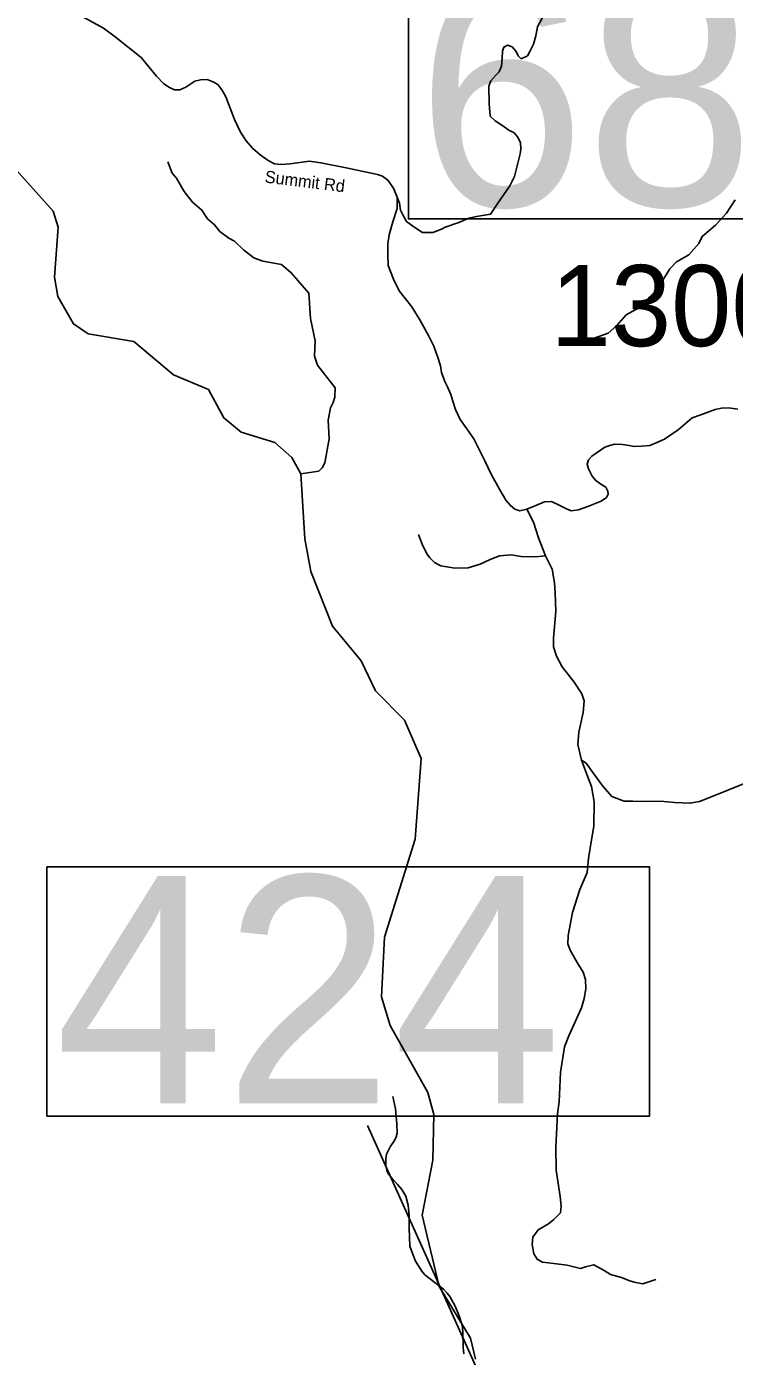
# Model space of a CAD drawing. Extents: x 1248224 to 1454986, y 825081 to 985870.
# Drawn here: x 1291790 to 1296155, y 906173 to 914371 of the extents above; entities that cross this region are included whole.
import ezdxf

# ---------------------------------------------------------------- set-up
doc = ezdxf.new("R2010")
doc.units = 0
for name, color, linetype in [('Exist Hydrographic Misc Water Feature', 7, 'Continuous'), ('Exist Road Non-System Type 51', 7, 'Continuous'), ('Exist Road Secondary Structure Standard Bridge Number Label', 7, 'Continuous'), ('Exist Road Secondary Type 51 Attributed', 7, 'Continuous'), ('Exist Road Secondary Type 51 Label', 7, 'Continuous'), ('Exist Road Secondary Type 51 Number Label', 7, 'Continuous')]:
    doc.layers.add(name, color=color, linetype=linetype)

msp = doc.modelspace()

# ---------------------------------------------------------------- linework, layer by layer
at = {"layer": 'Exist Hydrographic Misc Water Feature'}
for points in [[(1294557.4, 906156.3), (1294527.3, 906285), (1294335.3, 906604), (1294229.3, 907042.8), (1294295.3, 907382.8), (1294302.3, 907665), (1294264.2, 907800.3), (1294032.2, 908212.1), (1293978.3, 908390.5), (1293996.2, 908757.7), (1294186.2, 909361.3), (1294223.2, 909859.6), (1294120.2, 910094.8), (1293941.2, 910275.5), (1293854.2, 910461.2), (1293676.2, 910674.9), (1293542.2, 911012.4), (1293505.1, 911213.3), (1293482.2, 911614.3), (1293426.2, 911714), (1293320.2, 911808), (1293113.2, 911871.2), (1293007.2, 911958.7), (1292911.1, 912134.6), (1292696.1, 912224.3), (1292451.2, 912429.5), (1292169.1, 912477.8), (1292079.1, 912538.7), (1291983.1, 912708), (1291961.1, 912826.7), (1291985.1, 913134.8), (1291954.1, 913233.9), (1291654.1, 913568.2)], [(1292660.7, 913537.3), (1292687.1, 913468.7), (1292714.3, 913436.1), (1292762.3, 913354.7), (1292812.8, 913289.7), (1292871.5, 913240.1), (1292906.3, 913186.8), (1292949.3, 913149.9), (1292982.4, 913109), (1293037.3, 913066.1), (1293073, 913048.9), (1293127.7, 912995.3), (1293190.6, 912946.4), (1293246.1, 912924.8), (1293361.7, 912903.7), (1293422.5, 912853.9), (1293531.4, 912727.8), (1293541.6, 912570.9), (1293570.2, 912434.1), (1293566, 912340.6), (1293584.7, 912283.6), (1293693.3, 912143.5), (1293691.8, 912086.9), (1293681.1, 912053.5), (1293664.3, 912021.8), (1293650.3, 911945.8), (1293655.5, 911830), (1293629.9, 911682.8), (1293613.2, 911651.1), (1293592.6, 911631), (1293482.2, 911614.3)], [(1295163.5, 912433.4), (1295255.6, 912437.3), (1295376.9, 912482.4), (1295430, 912528.9), (1295487.6, 912593.4), (1295585, 912647.4), (1295632.5, 912706.3), (1295681.8, 912754.5), (1295756.7, 912877), (1295797.8, 912920.5), (1295873, 912964.1), (1295934.7, 913035.1), (1295955.9, 913078.2), (1296037.5, 913146.2), (1296105.4, 913220.5), (1296159.5, 913303.8)]]:
    msp.add_lwpolyline(points, dxfattribs=at)
at = {"layer": 'Exist Road Non-System Type 51'}
for points in [[(1294074.7, 913320.1), (1294089.2, 913283.2), (1294096, 913240.4), (1294111.8, 913206.5), (1294132.1, 913170.5), (1294163.6, 913147.9), (1294197.4, 913125.3), (1294231.2, 913102.8), (1294294.4, 913102.8), (1294348.4, 913123.1), (1294371, 913134.4), (1294456.6, 913163.7), (1294517.5, 913190.8), (1294564.8, 913199.8), (1294650.5, 913215.6), (1294695.6, 913283.2), (1294769.9, 913389.2), (1294799.2, 913447.9), (1294833.1, 913587.7), (1294837.6, 913614.8), (1294835.3, 913657.7), (1294817.3, 913691.5), (1294797, 913716.3), (1294763.2, 913732.1), (1294720.4, 913763.7), (1294679.8, 913790.7), (1294648.2, 913820.1), (1294643.7, 913894.5), (1294641.6, 914003.9), (1294652.9, 914037.7), (1294686.7, 914073.8), (1294704.7, 914091.9), (1294718.2, 914127.9), (1294722.7, 914175.3), (1294725, 914220.4), (1294734, 914245.2), (1294756.6, 914256.5), (1294783.6, 914247.5), (1294808.4, 914218.2), (1294821.9, 914191.1), (1294840, 914173.1), (1294878.3, 914191.1), (1294891.8, 914213.7), (1294916.6, 914263.3), (1294930.1, 914315.2), (1294941.4, 914369.3), (1295002.2, 914484.3)], [(1294990.6, 911107.7), (1294947.8, 911220.5), (1294916.2, 911315.2), (1294875, 911395.8)], [(1294206.2, 911240.8), (1294231, 911175.4), (1294260.3, 911119), (1294276.1, 911096.4), (1294305.4, 911067.1), (1294343.7, 911046.8), (1294431.6, 911033.3), (1294512.7, 911035.5), (1294587.1, 911058.1), (1294648, 911085.1), (1294706.6, 911107.7), (1294778.7, 911114.5), (1294839.6, 911105.4), (1294927.5, 911103.2), (1294990.6, 911107.7)], [(1294990.6, 911107.7), (1295031.2, 911026.5), (1295044.7, 910943), (1295049.2, 910879.9), (1295053.7, 910764.8), (1295040.2, 910600.2), (1295040.2, 910548.3), (1295058.2, 910489.7), (1295092, 910424.2), (1295166.1, 910330.6), (1295213.5, 910258.4), (1295229.2, 910215.6), (1295222.5, 910143.4), (1295195.4, 910021.6), (1295188.7, 909944.9), (1295211.1, 909849.2)], [(1295211.1, 909849.2), (1295249.4, 909750), (1295274.2, 909686.8), (1295290, 909592.1), (1295287.7, 909441), (1295274.2, 909357.5), (1295256.2, 909242.5), (1295247.1, 909156.7), (1295202.1, 909050.7), (1295157.1, 908910), (1295130.1, 908767.9), (1295127.8, 908716), (1295141.3, 908677.7), (1295186.4, 908601), (1295222.5, 908542.4), (1295236, 908497.3), (1295238.2, 908438.6), (1295229.2, 908380), (1295211.2, 908321.3), (1295134.6, 908149.9), (1295107.6, 908081.6), (1295082.8, 907923.7), (1295073.8, 907743.3), (1295064.8, 907668.9), (1295053.5, 907463.6), (1295055.8, 907321.5), (1295080.6, 907159.1), (1295087.4, 907099.3), (1295082.9, 907058.7), (1295042.3, 907018.1), (1295008.5, 906991), (1294945.4, 906952.7), (1294911.6, 906907.6), (1294907.1, 906862.5), (1294918.3, 906806.1), (1294938.6, 906772.2), (1294972.4, 906754.2), (1295042.3, 906745.2), (1295123.4, 906736.1), (1295206.8, 906715.8), (1295236.1, 906724.9), (1295288, 906738.4), (1295351.1, 906702.3), (1295391.7, 906677.5), (1295459.3, 906659.4), (1295504.4, 906641.4), (1295535.9, 906630.1), (1295590, 906621.1), (1295671.2, 906648.2)], [(1296222, 909706.5), (1296007.9, 909620.8), (1295938.8, 909594.3), (1295880.2, 909583), (1295785.6, 909587.6), (1295699.9, 909596.6), (1295600.8, 909594.3), (1295528.6, 909596.6), (1295474.5, 909596.6), (1295400.1, 909625.9), (1295343.8, 909689.1), (1295282.9, 909772.5), (1295240.1, 909831.2), (1295211.1, 909849.2)], [(1294048.7, 907776), (1294065.1, 907699.7), (1294073.3, 907607.4), (1294076.1, 907549.3), (1294069.7, 907527.5), (1294059.2, 907503.7), (1294032.4, 907464.2), (1294009.5, 907420.6), (1294004.9, 907390.7), (1294006.1, 907350.6), (1294013.4, 907312.5), (1294023, 907294.3), (1294044.5, 907269.8), (1294077.8, 907233.1), (1294103.2, 907202.6), (1294128.4, 907160.1), (1294143.3, 907105.7), (1294150, 907041.6), (1294148.5, 906963.5), (1294154.3, 906853.4), (1294173.1, 906796.9), (1294188.4, 906760.6), (1294227.2, 906697.8), (1294246.7, 906675.4), (1294307.8, 906628.1), (1294361, 906587.1), (1294384.6, 906562.6), (1294400.2, 906542.2), (1294431.1, 906487.6), (1294457.8, 906423), (1294476.7, 906366.6), (1294479.9, 906326.5), (1294481.9, 906228.4), (1294487.1, 906188.3)]]:
    msp.add_lwpolyline(points, dxfattribs=at)
at = {"layer": 'Exist Road Secondary Structure Standard Bridge Number Label'}
msp.add_line((1296562.8, 901663.2), (1293891.8, 907596), dxfattribs=at)
for points in [[(1294145.1, 914722.4), (1297861, 914722.4), (1297861, 913185.9), (1294145.1, 913185.9)], [(1291915.7, 909191.6), (1295631.6, 909191.6), (1295631.6, 907655.1), (1291915.7, 907655.1)]]:
    msp.add_lwpolyline(points, close=True, dxfattribs=at)
at = {"layer": 'Exist Road Secondary Type 51 Attributed'}
for points in [[(1292115.1, 914444.6), (1292264.5, 914360.9), (1292336, 914309), (1292495.7, 914181.4), (1292591, 914066.4), (1292636.9, 914018.9), (1292670.5, 913995.1), (1292701.3, 913981.1), (1292734.9, 913982.5), (1292772.8, 913997.9), (1292827.4, 914034.4), (1292862.5, 914044.2), (1292904.5, 914045.6), (1292945.1, 914028.8), (1292971.8, 914011.9), (1292998.4, 913975.5), (1293018, 913937.6), (1293071.2, 913798.8), (1293109.9, 913720.8), (1293143.6, 913667.5), (1293184.2, 913621.2), (1293230.4, 913580.6), (1293279.5, 913545.5), (1293318.7, 913524.5), (1293360.8, 913520.3), (1293415.4, 913524.5), (1293489.7, 913535.7), (1293533.1, 913542.7), (1293604.6, 913531.5), (1293770.6, 913498.2), (1293954.2, 913459), (1293985, 913449.2), (1294017.2, 913423.9), (1294052.2, 913374.8), (1294074.7, 913320.1), (1294074.4, 913250.9), (1294049.2, 913168.1), (1294025.3, 913086.8), (1294016.9, 913032.1), (1294018.3, 912966.2), (1294019.7, 912898.9), (1294052, 912813.3), (1294087, 912743.2), (1294166.5, 912643.2), (1294215.6, 912563.3), (1294271.6, 912463.7), (1294302.4, 912400.6), (1294326.3, 912330.5), (1294341.7, 912280), (1294348.7, 912238), (1294369.7, 912183.3), (1294386.5, 912149.6), (1294405.9, 912102.7), (1294418.5, 912062), (1294435.3, 912011.5), (1294464.7, 911949.8), (1294505.4, 911892.3), (1294547.4, 911829.2), (1294615.9, 911693.8), (1294656.5, 911608.3), (1294707, 911520)], [(1294707, 911520), (1294746.1, 911451.9), (1294774.1, 911418.2), (1294800.7, 911397.2), (1294831.5, 911385.9), (1294875, 911395.8), (1294931, 911418.2), (1294984.3, 911442), (1295027.7, 911443.4), (1295074, 911421), (1295120.2, 911398.6), (1295148.2, 911385.9), (1295194.5, 911391.6), (1295251.9, 911412.6), (1295333.2, 911444.8), (1295365.4, 911467.3), (1295376.6, 911488.3), (1295373.8, 911508), (1295362.6, 911531.8), (1295331.8, 911550), (1295299.6, 911572.5), (1295277.1, 911599.1), (1295256.1, 911644), (1295247.7, 911673.4), (1295256.1, 911700.1), (1295275.7, 911723.9), (1295356.6, 911778), (1295387.4, 911789.3), (1295418.3, 911797.7), (1295465.9, 911794.9), (1295505.1, 911787.9), (1295536, 911782.3), (1295582.2, 911783.7), (1295632.7, 911789.3), (1295673.3, 911804.7), (1295723.7, 911827.1), (1295807.8, 911884.6), (1295895.4, 911960), (1295941.7, 911975.5), (1295980.9, 911989.5), (1296035.6, 912010.5), (1296076.2, 912018.9), (1296122.5, 912020.3), (1296132.7, 912018.7)], [(1296132.7, 912018.7), (1296175.7, 912011.9)]]:
    msp.add_lwpolyline(points, dxfattribs=at)

# ---------------------------------------------------------------- texts
at = {"layer": 'Exist Road Secondary Structure Standard Bridge Number Label'}
for s, p in [('682', (1294195.3, 913265)), ('424', (1291965.8, 907734.2))]:
    msp.add_text(s, height=1400, dxfattribs=at).set_placement(p)
at = {"layer": 'Exist Road Secondary Type 51 Label'}
msp.add_text('Summit Rd', height=75, rotation=352.96243, dxfattribs=at).set_placement((1293255.8, 913410.4))
at = {"layer": 'Exist Road Secondary Type 51 Number Label'}
msp.add_text('1300', height=500, dxfattribs=at).set_placement((1295021, 912401.5))

doc.saveas('drawing.dxf')
